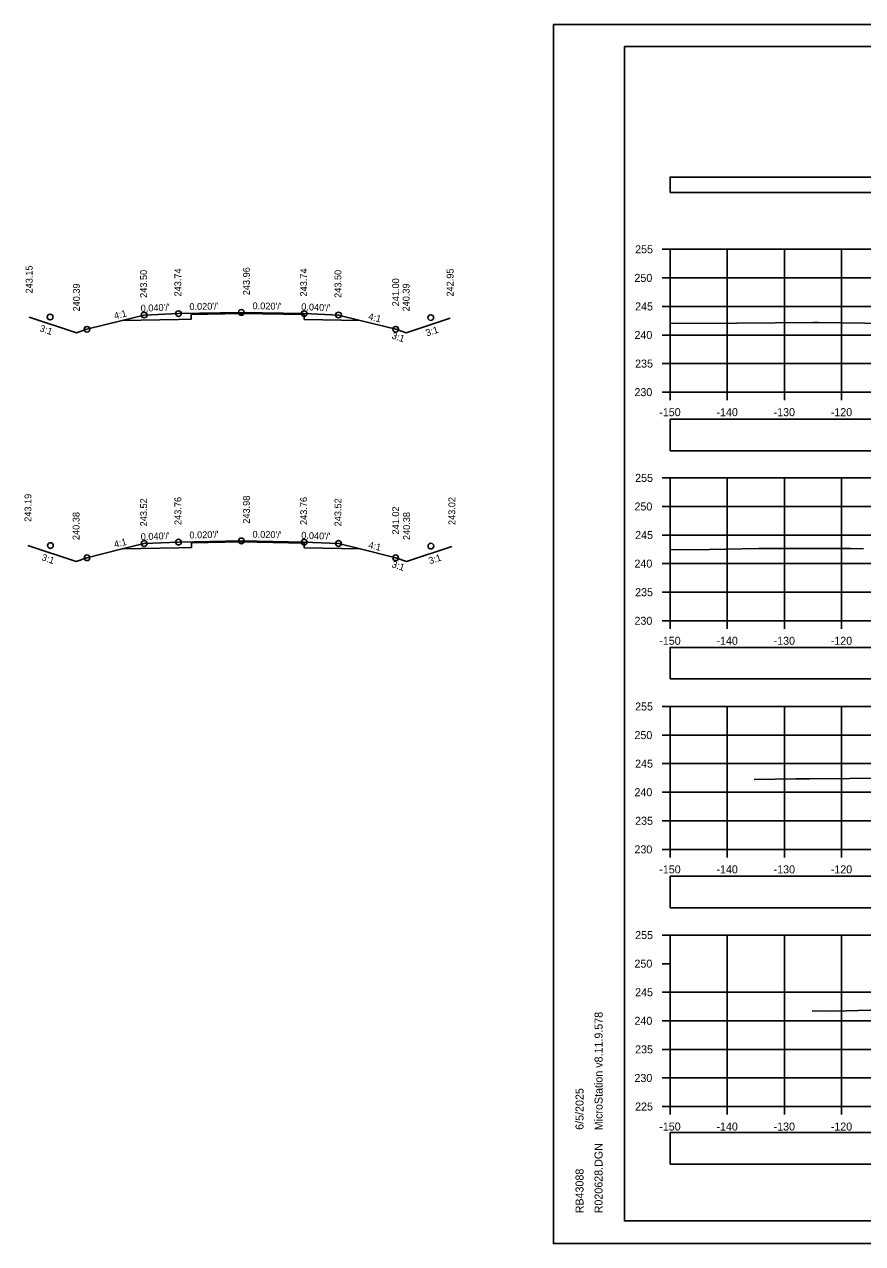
# Model space of a CAD drawing. Extents: x 1369627 to 1374022, y 380035 to 398173.
# Drawn here: x 1369916.3 to 1370062.9, y 381954.9 to 382168.3 of the extents above; entities that cross this region are included whole.
import ezdxf

# ---------------------------------------------------------------- set-up
doc = ezdxf.new("R2010")
doc.units = 0
for name, color, linetype in [('Default', 7, 'Continuous'), ('R_Alt Surface', 7, 'Continuous'), ('R_Axis', 7, 'Continuous'), ('R_Axis Annot', 7, 'Continuous'), ('R_Border', 7, 'Continuous'), ('R_Exist Surface', 7, 'Continuous'), ('R_Fin Surface', 7, 'Continuous'), ('R_Grid', 7, 'Continuous'), ('R_No Plot', 7, 'Continuous'), ('R_Xsect Elev', 7, 'Continuous'), ('R_Xsect Slope', 7, 'Continuous')]:
    doc.layers.add(name, color=color, linetype=linetype)

msp = doc.modelspace()

# ---------------------------------------------------------------- linework, layer by layer
at = {"layer": 'Default'}
for points in [[(1370029.24, 382138.84), (1370329.24, 382138.84), (1370329.24, 382141.54), (1370029.24, 382141.54)], [(1370029.24, 382093.64), (1370329.24, 382093.64), (1370329.24, 382099.16), (1370029.24, 382099.16)], [(1370029.24, 382053.72), (1370329.24, 382053.72), (1370329.24, 382059.24), (1370029.24, 382059.24)], [(1370029.24, 382013.67), (1370329.24, 382013.67), (1370329.24, 382019.19), (1370029.24, 382019.19)], [(1370029.24, 381968.81), (1370329.24, 381968.81), (1370329.24, 381974.33), (1370029.24, 381974.33)]]:
    msp.add_lwpolyline(points, close=True, dxfattribs=at)
at = {"layer": 'R_Alt Surface'}
for points in [[(1369933.41, 382116.44), (1369943.24, 382116.64), (1369945.48, 382116.68), (1369945.48, 382117.51), (1369954.24, 382117.69), (1369965.24, 382117.47), (1369965.24, 382116.64), (1369965.24, 382116.64), (1369975.05, 382116.44)], [(1369933.41, 382076.46), (1369943.24, 382076.66), (1369945.5, 382076.71), (1369945.5, 382077.54), (1369954.24, 382077.71), (1369965.24, 382077.49), (1369965.24, 382076.66), (1369965.24, 382076.66), (1369975.05, 382076.47)]]:
    msp.add_lwpolyline(points, dxfattribs=at)
at = {"layer": 'R_Axis'}
for p, q in [((1370027.84, 382128.9), (1370029.24, 382128.9)), ((1370029.24, 382103.9), (1370029.24, 382128.9)), ((1370027.84, 382123.9), (1370029.24, 382123.9)), ((1370027.84, 382118.9), (1370029.24, 382118.9)), ((1370027.84, 382113.9), (1370029.24, 382113.9)), ((1370027.84, 382108.9), (1370029.24, 382108.9)), ((1370027.84, 382103.9), (1370029.24, 382103.9)), ((1370029.24, 382103.9), (1370329.24, 382103.9)), ((1370029.24, 382102.5), (1370029.24, 382103.9)), ((1370039.24, 382102.5), (1370039.24, 382103.9)), ((1370049.24, 382102.5), (1370049.24, 382103.9)), ((1370059.24, 382102.5), (1370059.24, 382103.9)), ((1370027.84, 382088.9), (1370029.24, 382088.9)), ((1370029.24, 382063.9), (1370029.24, 382088.9)), ((1370027.84, 382083.9), (1370029.24, 382083.9)), ((1370027.84, 382078.9), (1370029.24, 382078.9)), ((1370027.84, 382073.9), (1370029.24, 382073.9)), ((1370027.84, 382068.9), (1370029.24, 382068.9)), ((1370027.84, 382063.9), (1370029.24, 382063.9)), ((1370029.24, 382063.9), (1370329.24, 382063.9)), ((1370029.24, 382062.5), (1370029.24, 382063.9)), ((1370039.24, 382062.5), (1370039.24, 382063.9)), ((1370049.24, 382062.5), (1370049.24, 382063.9)), ((1370059.24, 382062.5), (1370059.24, 382063.9)), ((1370027.84, 382048.9), (1370029.24, 382048.9)), ((1370029.24, 382023.9), (1370029.24, 382048.9)), ((1370027.84, 382043.9), (1370029.24, 382043.9)), ((1370027.84, 382038.9), (1370029.24, 382038.9)), ((1370027.84, 382033.9), (1370029.24, 382033.9)), ((1370027.84, 382028.9), (1370029.24, 382028.9)), ((1370027.84, 382023.9), (1370029.24, 382023.9)), ((1370029.24, 382023.9), (1370329.24, 382023.9)), ((1370029.24, 382022.5), (1370029.24, 382023.9)), ((1370039.24, 382022.5), (1370039.24, 382023.9)), ((1370049.24, 382022.5), (1370049.24, 382023.9)), ((1370059.24, 382022.5), (1370059.24, 382023.9)), ((1370027.84, 382008.9), (1370029.24, 382008.9)), ((1370029.24, 381978.9), (1370029.24, 382008.9)), ((1370027.84, 382003.9), (1370029.24, 382003.9)), ((1370027.84, 381998.9), (1370029.24, 381998.9)), ((1370027.84, 381993.9), (1370029.24, 381993.9)), ((1370027.84, 381988.9), (1370029.24, 381988.9)), ((1370027.84, 381983.9), (1370029.24, 381983.9)), ((1370027.84, 381978.9), (1370029.24, 381978.9)), ((1370029.24, 381978.9), (1370329.24, 381978.9)), ((1370029.24, 381977.5), (1370029.24, 381978.9)), ((1370039.24, 381977.5), (1370039.24, 381978.9)), ((1370049.24, 381977.5), (1370049.24, 381978.9)), ((1370059.24, 381977.5), (1370059.24, 381978.9))]:
    msp.add_line(p, q, dxfattribs=at)
at = {"layer": 'R_Border'}
for p, q in [((1370021.24, 382164.36), (1370337.42, 382164.36)), ((1370021.24, 381958.9), (1370021.24, 382164.36)), ((1370021.24, 381958.9), (1370021.24, 381958.9)), ((1370337.42, 381958.9), (1370021.24, 381958.9))]:
    msp.add_line(p, q, dxfattribs=at)
at = {"layer": 'R_Exist Surface'}
for points in [[(1370029.24, 382115.89), (1370040.88, 382115.98), (1370054.34, 382116.09), (1370055.13, 382116.08), (1370067.41, 382115.9)], [(1370029.24, 382076.31), (1370036.16, 382076.37), (1370044.71, 382076.52), (1370049.87, 382076.53), (1370060.85, 382076.52), (1370063.09, 382076.51)], [(1370043.95, 382036.14), (1370051.26, 382036.25), (1370052.09, 382036.23), (1370053.69, 382036.25), (1370067.61, 382036.35)], [(1370054.12, 381995.63), (1370056.52, 381995.6), (1370060.03, 381995.66), (1370074.85, 381996.04)]]:
    msp.add_lwpolyline(points, dxfattribs=at)
at = {"layer": 'R_Fin Surface'}
for points in [[(1369917.12, 382117.05), (1369925.4, 382114.28), (1369927.24, 382114.9), (1369933.41, 382116.44), (1369937.24, 382117.4), (1369943.24, 382117.64), (1369954.24, 382117.86), (1369965.24, 382117.64), (1369971.24, 382117.4), (1369975.05, 382116.44), (1369981.24, 382114.9), (1369983.07, 382114.28), (1369990.76, 382116.85)], [(1369916.91, 382077.09), (1369925.33, 382074.28), (1369927.24, 382074.92), (1369933.41, 382076.46), (1369937.24, 382077.42), (1369943.24, 382077.66), (1369954.24, 382077.88), (1369965.24, 382077.66), (1369971.24, 382077.42), (1369975.05, 382076.47), (1369981.24, 382074.92), (1369983.15, 382074.28), (1369991.07, 382076.92)]]:
    msp.add_lwpolyline(points, dxfattribs=at)
at = {"layer": 'R_Grid'}
for p, q in [((1370029.24, 382128.9), (1370329.24, 382128.9)), ((1370029.24, 382103.9), (1370029.24, 382128.9)), ((1370039.24, 382103.9), (1370039.24, 382128.9)), ((1370049.24, 382103.9), (1370049.24, 382128.9)), ((1370059.24, 382103.9), (1370059.24, 382128.9)), ((1370029.24, 382123.9), (1370329.24, 382123.9)), ((1370029.24, 382118.9), (1370329.24, 382118.9)), ((1370029.24, 382113.9), (1370329.24, 382113.9)), ((1370029.24, 382108.9), (1370329.24, 382108.9)), ((1370029.24, 382103.9), (1370329.24, 382103.9)), ((1370029.24, 382088.9), (1370329.24, 382088.9)), ((1370029.24, 382063.9), (1370029.24, 382088.9)), ((1370039.24, 382063.9), (1370039.24, 382088.9)), ((1370049.24, 382063.9), (1370049.24, 382088.9)), ((1370059.24, 382063.9), (1370059.24, 382088.9)), ((1370029.24, 382083.9), (1370329.24, 382083.9)), ((1370029.24, 382078.9), (1370329.24, 382078.9)), ((1370029.24, 382073.9), (1370329.24, 382073.9)), ((1370029.24, 382068.9), (1370329.24, 382068.9)), ((1370029.24, 382063.9), (1370329.24, 382063.9)), ((1370029.24, 382048.9), (1370329.24, 382048.9)), ((1370029.24, 382023.9), (1370029.24, 382048.9)), ((1370039.24, 382023.9), (1370039.24, 382048.9)), ((1370049.24, 382023.9), (1370049.24, 382048.9)), ((1370059.24, 382023.9), (1370059.24, 382048.9)), ((1370029.24, 382043.9), (1370329.24, 382043.9)), ((1370029.24, 382038.9), (1370329.24, 382038.9)), ((1370029.24, 382033.9), (1370329.24, 382033.9)), ((1370029.24, 382028.9), (1370329.24, 382028.9)), ((1370029.24, 382023.9), (1370329.24, 382023.9)), ((1370029.24, 382008.9), (1370329.24, 382008.9)), ((1370029.24, 381978.9), (1370029.24, 382008.9)), ((1370039.24, 381978.9), (1370039.24, 382008.9)), ((1370049.24, 381978.9), (1370049.24, 382008.9)), ((1370059.24, 381978.9), (1370059.24, 382008.9)), ((1370029.24, 381998.9), (1370329.24, 381998.9)), ((1370029.24, 381993.9), (1370329.24, 381993.9)), ((1370029.24, 381988.9), (1370329.24, 381988.9)), ((1370029.24, 381983.9), (1370329.24, 381983.9)), ((1370029.24, 381978.9), (1370329.24, 381978.9))]:
    msp.add_line(p, q, dxfattribs=at)
at = {"layer": 'R_No Plot'}
for p, q in [((1370008.84, 382168.25), (1370342.17, 382168.25)), ((1370008.84, 381954.92), (1370342.17, 381954.92))]:
    msp.add_line(p, q, dxfattribs=at)
for points in [[(1370008.83, 382168.25), (1370342.17, 382168.25), (1370342.17, 381954.92), (1370008.83, 381954.92)], [(1370255.16, 382164.36), (1370274.78, 382164.36), (1370274.78, 382154.48), (1370290.89, 382154.48), (1370314.09, 382154.48), (1370314.09, 382121.81), (1370337.3, 382121.81), (1370337.42, 381958.9), (1370021.24, 381958.9), (1370021.24, 382164.36)]]:
    msp.add_lwpolyline(points, close=True, dxfattribs=at)
for centre in [(1369920.78, 382117.05), (1369937.24, 382117.4), (1369943.24, 382117.64), (1369954.24, 382117.86), (1369965.24, 382117.64), (1369971.24, 382117.4), (1369927.24, 382114.9), (1369981.24, 382114.9), (1369987.37, 382116.94), (1369920.85, 382077.05), (1369937.24, 382077.42), (1369943.24, 382077.66), (1369954.24, 382077.88), (1369965.24, 382077.66), (1369971.24, 382077.42), (1369987.41, 382076.97), (1369927.24, 382074.92), (1369981.24, 382074.92)]:
    msp.add_circle(centre, 0.5, dxfattribs=at)

# ---------------------------------------------------------------- texts
at = {"layer": 'R_Axis Annot'}
for s, p in [('255', (1370023.13, 382128.2)), ('250', (1370023.01, 382123.2)), ('245', (1370023.13, 382118.2)), ('240', (1370023.01, 382113.2)), ('235', (1370023.13, 382108.2)), ('230', (1370023.01, 382103.2)), ('-150', (1370027.35, 382099.7)), ('-140', (1370037.35, 382099.7)), ('-130', (1370047.35, 382099.7)), ('-120', (1370057.35, 382099.7)), ('255', (1370023.13, 382088.2)), ('250', (1370023.01, 382083.2)), ('245', (1370023.13, 382078.2)), ('240', (1370023.01, 382073.2)), ('235', (1370023.13, 382068.2)), ('230', (1370023.01, 382063.2)), ('-150', (1370027.35, 382059.7)), ('-140', (1370037.35, 382059.7)), ('-130', (1370047.35, 382059.7)), ('-120', (1370057.35, 382059.7)), ('255', (1370023.13, 382048.2)), ('250', (1370023.01, 382043.2)), ('245', (1370023.13, 382038.2)), ('240', (1370023.01, 382033.2)), ('235', (1370023.13, 382028.2)), ('230', (1370023.01, 382023.2)), ('-150', (1370027.35, 382019.7)), ('-140', (1370037.35, 382019.7)), ('-130', (1370047.35, 382019.7)), ('-120', (1370057.35, 382019.7)), ('255', (1370023.13, 382008.2)), ('250', (1370023.01, 382003.2)), ('245', (1370023.13, 381998.2)), ('240', (1370023.01, 381993.2)), ('235', (1370023.13, 381988.2)), ('230', (1370023.01, 381983.2)), ('225', (1370023.13, 381978.2)), ('-150', (1370027.35, 381974.7)), ('-140', (1370037.35, 381974.7)), ('-130', (1370047.35, 381974.7)), ('-120', (1370057.35, 381974.7))]:
    msp.add_text(s, height=1.4, dxfattribs=at).set_placement(p)
at = {"layer": 'R_Border'}
for s, p in [('MicroStation v8.11.9.578', (1370017.43, 381974.76)), ('6/5/2025', (1370014.1, 381974.83)), ('R020628.DGN', (1370017.43, 381960.22)), ('RB43088', (1370014.1, 381960.22))]:
    msp.add_text(s, height=1.4, rotation=90, dxfattribs=at).set_placement(p)
at = {"layer": 'R_Xsect Elev'}
for s, p in [('243.15', (1369917.72, 382121.17)), ('243.50', (1369937.74, 382120.4)), ('243.74', (1369943.74, 382120.64)), ('243.96', (1369955.73, 382120.86)), ('243.74', (1369965.74, 382120.64)), ('243.50', (1369971.74, 382120.4)), ('242.95', (1369991.36, 382120.63)), ('240.39', (1369926, 382118.02)), ('241.00', (1369981.84, 382118.92)), ('240.39', (1369983.67, 382118.02)), ('243.19', (1369917.51, 382081.21)), ('243.98', (1369955.73, 382080.88)), ('243.52', (1369937.74, 382080.42)), ('243.76', (1369943.74, 382080.66)), ('243.76', (1369965.74, 382080.66)), ('243.52', (1369971.74, 382080.42)), ('241.02', (1369981.84, 382078.99)), ('243.02', (1369991.67, 382080.65)), ('240.38', (1369925.93, 382078.02)), ('240.38', (1369983.75, 382078.02))]:
    msp.add_text(s, height=1.2, rotation=90, dxfattribs=at).set_placement(p)
at = {"layer": 'R_Xsect Slope'}
for s, rotation, p in [('4:1', 14.0362, (1369932.12, 382116.63)), ("0.040'/'", 2.2906, (1369936.65, 382117.97)), ("0.020'/'", 1.1458, (1369945.16, 382118.27)), ("0.020'/'", 358.8542, (1369956.19, 382118.42)), ("0.040'/'", 357.7094, (1369964.7, 382118.26)), ('4:1', 345.9638, (1369976.36, 382116.63)), ('3:1', 341.5651, (1369918.85, 382114.58)), ('3:1', 18.4349, (1369986.71, 382113.64)), ('3:1', 341.5651, (1369980.45, 382113.32)), ("0.040'/'", 2.2906, (1369936.66, 382078)), ("0.020'/'", 1.1458, (1369945.17, 382078.3)), ("0.020'/'", 358.8542, (1369956.19, 382078.44)), ("0.040'/'", 357.7094, (1369964.7, 382078.28)), ('4:1', 14.0362, (1369932.12, 382076.65)), ('4:1', 345.9638, (1369976.36, 382076.65)), ('3:1', 341.5651, (1369919.2, 382074.51)), ('3:1', 18.4349, (1369987.23, 382073.78)), ('3:1', 341.5651, (1369980.45, 382073.31))]:
    msp.add_text(s, height=1.2, rotation=rotation, dxfattribs=at).set_placement(p)

doc.saveas('drawing.dxf')
